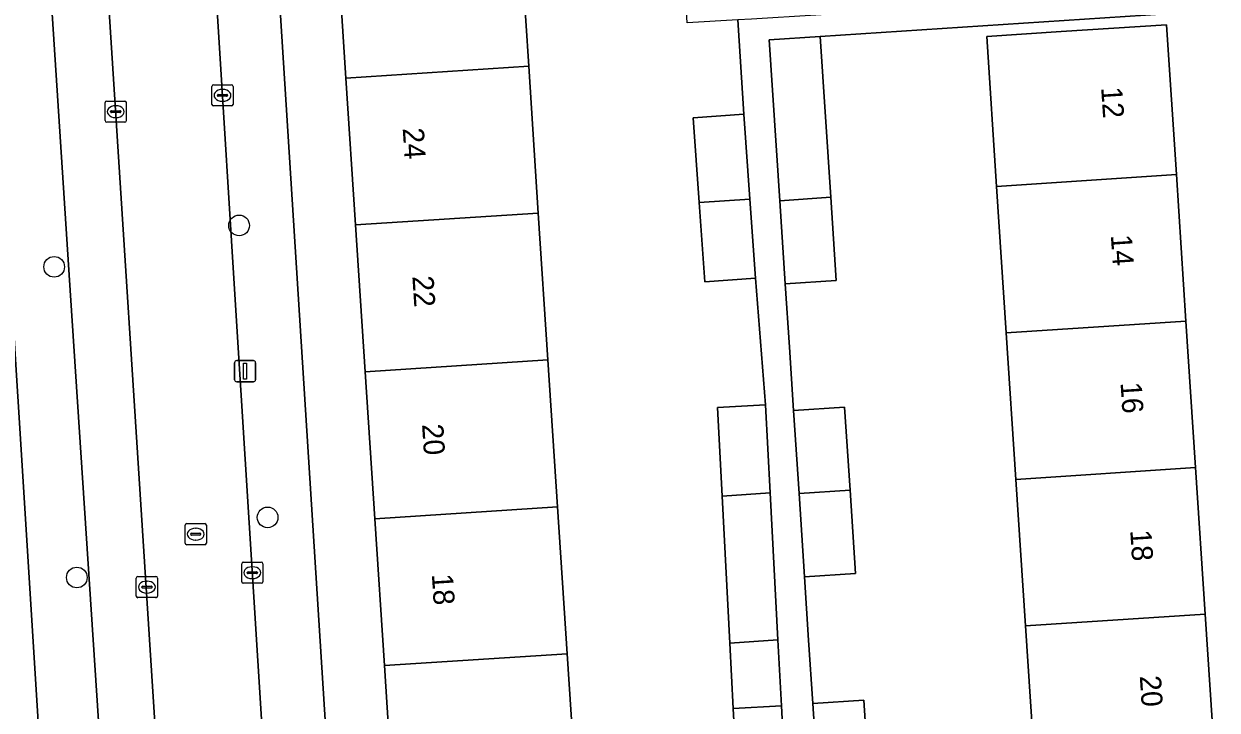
# Model space of a CAD drawing. Extents: x 159680 to 160786, y 387323 to 388340.
# Drawn here: x 160218.6 to 160275, y 388150.8 to 388183.2 of the extents above; entities that cross this region are included whole.
import ezdxf

# ---------------------------------------------------------------- set-up
doc = ezdxf.new("R2010")
doc.units = 0
for name, color, linetype in [('IMGEO_Boom', 7, 'Continuous'), ('IMGEO_Erf', 7, 'Continuous'), ('IMGEO_Kolk', 7, 'Continuous'), ('IMGEO_Lichtmast', 7, 'Continuous'), ('IMGEO_Pand', 7, 'Continuous'), ('IMGEO_Pand_nummerreeks', 7, 'Continuous'), ('IMGEO_Parkeervlak_open', 7, 'Continuous'), ('IMGEO_Rijbaan_lokaal_open', 7, 'Continuous'), ('IMGEO_Rioolput', 7, 'Continuous'), ('IMGEO_Voetpad_open', 7, 'Continuous')]:
    doc.layers.add(name, color=color, linetype=linetype)

msp = doc.modelspace()

# ---------------------------------------------------------------- linework, layer by layer
at = {"layer": 'IMGEO_Boom'}
for centre in [(160228.772, 388173.682), (160220.025, 388171.724), (160230.121, 388159.877), (160221.096, 388157.035)]:
    msp.add_circle(centre, 0.489, dxfattribs=at)
at = {"layer": 'IMGEO_Erf'}
for points in [[(160195.306, 388132.01), (160220.316, 388133.584), (160216.287, 388197.621)], [(160252.354, 388146.8), (160252.14, 388150.848), (160251.977, 388153.935), (160251.61, 388160.887), (160251.389, 388165.076), (160253.666, 388165.196), (160253.187, 388171.181), (160250.791, 388171.012), (160250.526, 388174.765), (160250.244, 388178.768), (160252.64, 388178.937), (160252.365, 388183.401), (160249.97, 388183.254), (160249.6, 388189.28), (160230.448, 388188.093), (160233.59, 388138.608)], [(160236.094, 388145.924), (160235.64, 388152.869), (160235.187, 388159.813), (160234.733, 388166.76), (160234.28, 388173.705), (160233.826, 388180.65), (160233.361, 388187.778), (160242.004, 388188.342), (160242.33, 388183.353), (160242.47, 388181.214), (160242.923, 388174.269), (160243.377, 388167.324), (160243.83, 388160.378), (160244.284, 388153.433), (160244.738, 388146.489)], [(160278.357, 388141.498), (160275.992, 388177.481), (160275.808, 388180.278), (160275.539, 388183.903), (160272.598, 388183.685), (160256.259, 388182.615), (160256.758, 388175.012), (160257.014, 388171.081), (160254.602, 388170.922), (160254.798, 388167.928), (160254.994, 388164.934), (160257.408, 388165.093), (160257.665, 388161.162), (160257.923, 388157.23), (160255.51, 388157.072), (160255.706, 388154.078), (160255.902, 388151.084), (160258.315, 388151.242), (160258.572, 388147.311)], [(160266.414, 388147.826), (160265.959, 388154.751), (160265.505, 388161.677), (160265.05, 388168.602), (160264.595, 388175.527), (160264.13, 388182.613), (160267.643, 388182.844), (160272.632, 388183.171), (160273.097, 388176.086), (160273.552, 388169.161), (160274.007, 388162.235), (160274.461, 388155.309), (160274.916, 388148.384)]]:
    msp.add_lwpolyline(points, dxfattribs=at)
at = {"layer": 'IMGEO_Kolk'}
for p, q in [((160227.485, 388179.407), (160227.485, 388180.259)), ((160227.56, 388180.333), (160228.412, 388180.333)), ((160227.973, 388180.113), (160227.998, 388180.113)), ((160228.486, 388180.259), (160228.486, 388179.407)), ((160222.437, 388178.636), (160222.437, 388179.488)), ((160222.512, 388179.562), (160223.364, 388179.562)), ((160222.925, 388179.342), (160222.95, 388179.342)), ((160223.438, 388179.488), (160223.438, 388178.636)), ((160228.412, 388179.333), (160227.56, 388179.333)), ((160227.744, 388179.827), (160227.744, 388179.839)), ((160228.182, 388179.79), (160227.784, 388179.79)), ((160227.787, 388179.876), (160228.185, 388179.876)), ((160227.996, 388179.553), (160227.971, 388179.553)), ((160228.228, 388179.839), (160228.228, 388179.827)), ((160222.696, 388179.056), (160222.696, 388179.068)), ((160223.134, 388179.019), (160222.736, 388179.019)), ((160222.739, 388179.105), (160223.137, 388179.105)), ((160222.948, 388178.782), (160222.923, 388178.782)), ((160223.18, 388179.068), (160223.18, 388179.056)), ((160223.364, 388178.562), (160222.512, 388178.562)), ((160228.894, 388156.835), (160228.894, 388157.687)), ((160228.969, 388157.761), (160229.821, 388157.761)), ((160229.382, 388157.541), (160229.407, 388157.541)), ((160229.895, 388157.687), (160229.895, 388156.835)), ((160223.91, 388156.156), (160223.91, 388157.008)), ((160223.985, 388157.082), (160224.837, 388157.082)), ((160224.398, 388156.862), (160224.423, 388156.862)), ((160224.911, 388157.008), (160224.911, 388156.156)), ((160229.821, 388156.761), (160228.969, 388156.761)), ((160229.153, 388157.255), (160229.153, 388157.267)), ((160229.591, 388157.218), (160229.193, 388157.218)), ((160229.196, 388157.304), (160229.594, 388157.304)), ((160229.405, 388156.981), (160229.38, 388156.981)), ((160229.637, 388157.267), (160229.637, 388157.255)), ((160224.169, 388156.576), (160224.169, 388156.588)), ((160224.607, 388156.539), (160224.209, 388156.539)), ((160224.212, 388156.625), (160224.61, 388156.625)), ((160224.421, 388156.302), (160224.396, 388156.302)), ((160224.653, 388156.588), (160224.653, 388156.576)), ((160224.837, 388156.082), (160223.985, 388156.082))]:
    msp.add_line(p, q, dxfattribs=at)
for points in [[(160227.485, 388179.407), (160227.485, 388180.259)], [(160227.56, 388180.333), (160228.412, 388180.333)], [(160228.486, 388180.259), (160228.486, 388179.407)], [(160222.437, 388178.636), (160222.437, 388179.488)], [(160222.512, 388179.562), (160223.364, 388179.562)], [(160223.438, 388179.488), (160223.438, 388178.636)], [(160228.412, 388179.333), (160227.56, 388179.333)], [(160223.364, 388178.562), (160222.512, 388178.562)], [(160228.894, 388156.835), (160228.894, 388157.687)], [(160228.969, 388157.761), (160229.821, 388157.761)], [(160229.895, 388157.687), (160229.895, 388156.835)], [(160223.91, 388156.156), (160223.91, 388157.008)], [(160223.985, 388157.082), (160224.837, 388157.082)], [(160224.911, 388157.008), (160224.911, 388156.156)], [(160229.821, 388156.761), (160228.969, 388156.761)], [(160224.837, 388156.082), (160223.985, 388156.082)]]:
    msp.add_lwpolyline(points, dxfattribs=at)
for centre, radius, start, end in [((160227.562, 388180.257), 0.0765, 91.552, 178.448), ((160227.562, 388180.257), 0.0765, 91.552, 178.448), ((160228.41, 388180.257), 0.0765, 1.552, 88.448), ((160228.41, 388180.257), 0.0765, 1.552, 88.448), ((160222.514, 388179.486), 0.0765, 91.552, 178.448), ((160222.514, 388179.486), 0.0765, 91.552, 178.448), ((160223.362, 388179.486), 0.0765, 1.552, 88.448), ((160223.362, 388179.486), 0.0765, 1.552, 88.448), ((160227.562, 388179.409), 0.0765, 181.552, 268.448), ((160227.562, 388179.409), 0.0765, 181.552, 268.448), ((160227.784, 388179.836), 0.0403, 85.8775, 175.7526), ((160227.781, 388179.826), 0.0366, 178.938, 274.7102), ((160228.185, 388179.833), 0.043, 264.8664, 352.4533), ((160228.189, 388179.838), 0.0386, 1.7309, 96.639), ((160228.41, 388179.409), 0.0765, 271.552, 358.448), ((160228.41, 388179.409), 0.0765, 271.552, 358.448), ((160222.736, 388179.065), 0.0403, 85.8775, 175.7526), ((160222.733, 388179.055), 0.0366, 178.938, 274.7102), ((160223.137, 388179.062), 0.043, 264.8664, 352.4533), ((160223.141, 388179.067), 0.0386, 1.7309, 96.639), ((160222.514, 388178.638), 0.0765, 181.552, 268.448), ((160222.514, 388178.638), 0.0765, 181.552, 268.448), ((160223.362, 388178.638), 0.0765, 271.552, 358.448), ((160223.362, 388178.638), 0.0765, 271.552, 358.448), ((160228.971, 388157.685), 0.0765, 91.552, 178.448), ((160228.971, 388157.685), 0.0765, 91.552, 178.448), ((160229.819, 388157.685), 0.0765, 1.552, 88.448), ((160229.819, 388157.685), 0.0765, 1.552, 88.448), ((160223.987, 388157.006), 0.0765, 91.552, 178.448), ((160223.987, 388157.006), 0.0765, 91.552, 178.448), ((160224.835, 388157.006), 0.0765, 1.552, 88.448), ((160224.835, 388157.006), 0.0765, 1.552, 88.448), ((160228.971, 388156.837), 0.0765, 181.552, 268.448), ((160228.971, 388156.837), 0.0765, 181.552, 268.448), ((160229.193, 388157.264), 0.0403, 85.8775, 175.7526), ((160229.19, 388157.254), 0.0366, 178.938, 274.7102), ((160229.594, 388157.261), 0.043, 264.8664, 352.4533), ((160229.598, 388157.266), 0.0386, 1.7309, 96.639), ((160229.819, 388156.837), 0.0765, 271.552, 358.448), ((160229.819, 388156.837), 0.0765, 271.552, 358.448), ((160224.209, 388156.585), 0.0403, 85.8775, 175.7526), ((160224.206, 388156.575), 0.0366, 178.938, 274.7102), ((160224.61, 388156.582), 0.043, 264.8664, 352.4533), ((160224.614, 388156.587), 0.0386, 1.7309, 96.639), ((160223.987, 388156.158), 0.0765, 181.552, 268.448), ((160223.987, 388156.158), 0.0765, 181.552, 268.448), ((160224.835, 388156.158), 0.0765, 271.552, 358.448), ((160224.835, 388156.158), 0.0765, 271.552, 358.448)]:
    msp.add_arc(centre, radius, start, end, dxfattribs=at)
for centre, major_axis, ratio, start_param, end_param in [((160227.972, 388179.833), (-0.387, 0.002), 0.722429, 4.712389, 7.853982), ((160227.997, 388179.833), (-0.39, 0.002), 0.717154, 1.570796, 4.712389), ((160222.924, 388179.062), (-0.387, 0.002), 0.722429, 4.712389, 7.853982), ((160222.949, 388179.062), (-0.39, 0.002), 0.717154, 1.570796, 4.712389), ((160229.381, 388157.261), (-0.387, 0.002), 0.722429, 4.712389, 7.853982), ((160229.406, 388157.261), (-0.39, 0.002), 0.717154, 1.570796, 4.712389), ((160224.397, 388156.582), (-0.387, 0.002), 0.722429, 4.712389, 7.853982), ((160224.422, 388156.582), (-0.39, 0.002), 0.717154, 1.570796, 4.712389)]:
    msp.add_ellipse(centre, major_axis=major_axis, ratio=ratio, start_param=start_param, end_param=end_param, dxfattribs=at)
at = {"layer": 'IMGEO_Lichtmast'}
for p, q in [((160228.557, 388166.388), (160228.557, 388167.188)), ((160228.557, 388167.188), (160228.557, 388166.388)), ((160228.657, 388167.288), (160229.447, 388167.288)), ((160229.447, 388167.288), (160228.657, 388167.288)), ((160229.547, 388167.188), (160229.547, 388166.388)), ((160229.547, 388166.388), (160229.547, 388167.188)), ((160229.447, 388166.288), (160228.657, 388166.288)), ((160228.657, 388166.288), (160229.447, 388166.288))]:
    msp.add_line(p, q, dxfattribs=at)
msp.add_lwpolyline([(160228.977, 388167.163), (160229.127, 388167.163), (160229.127, 388166.413), (160228.977, 388166.413), (160228.977, 388167.163)], dxfattribs=at)
for centre, start, end in [((160228.657, 388167.188), 90, 180), ((160228.657, 388167.188), 90, 180), ((160229.447, 388167.188), 0, 90), ((160229.447, 388167.188), 360, 90), ((160228.657, 388166.388), 180, 270), ((160228.657, 388166.388), 180, 270), ((160229.447, 388166.388), 270, 0), ((160229.447, 388166.388), 270, 0)]:
    msp.add_arc(centre, 0.1, start, end, dxfattribs=at)
at = {"layer": 'IMGEO_Pand'}
for points in [[(160242.47, 388181.214), (160242.33, 388183.353), (160242.004, 388188.342), (160233.361, 388187.778), (160233.826, 388180.65)], [(160273.097, 388176.086), (160272.632, 388183.171), (160267.643, 388182.844), (160264.13, 388182.613), (160264.595, 388175.527)], [(160254.344, 388174.853), (160256.758, 388175.012), (160256.259, 388182.615), (160253.846, 388182.457)], [(160242.923, 388174.269), (160242.47, 388181.214), (160233.826, 388180.65), (160234.28, 388173.705)], [(160252.64, 388178.937), (160250.244, 388178.768), (160250.526, 388174.765), (160252.923, 388174.922)], [(160264.595, 388175.527), (160265.05, 388168.602), (160273.552, 388169.161), (160273.097, 388176.086)], [(160250.791, 388171.012), (160253.187, 388171.181), (160252.923, 388174.922), (160250.526, 388174.765)], [(160256.758, 388175.012), (160254.344, 388174.853), (160254.602, 388170.922), (160257.014, 388171.081)], [(160234.28, 388173.705), (160234.733, 388166.76), (160243.377, 388167.324), (160242.923, 388174.269)], [(160274.007, 388162.235), (160273.552, 388169.161), (160265.05, 388168.602), (160265.505, 388161.677)], [(160243.83, 388160.378), (160243.377, 388167.324), (160234.733, 388166.76), (160235.187, 388159.813)], [(160253.666, 388165.196), (160251.389, 388165.076), (160251.61, 388160.887), (160253.885, 388161.035)], [(160254.994, 388164.934), (160255.252, 388161.004), (160257.665, 388161.162), (160257.408, 388165.093)], [(160274.461, 388155.309), (160274.007, 388162.235), (160265.505, 388161.677), (160265.959, 388154.751)], [(160253.885, 388161.035), (160251.61, 388160.887), (160251.977, 388153.935), (160254.252, 388154.083)], [(160257.665, 388161.162), (160255.252, 388161.004), (160255.51, 388157.072), (160257.923, 388157.23)], [(160244.284, 388153.433), (160243.83, 388160.378), (160235.187, 388159.813), (160235.64, 388152.869)], [(160274.916, 388148.384), (160274.461, 388155.309), (160265.959, 388154.751), (160266.414, 388147.826)], [(160252.14, 388150.848), (160254.416, 388150.968), (160254.252, 388154.083), (160251.977, 388153.935)], [(160235.64, 388152.869), (160236.094, 388145.924), (160244.738, 388146.489), (160244.284, 388153.433)], [(160255.902, 388151.084), (160256.159, 388147.153), (160258.572, 388147.311), (160258.315, 388151.242)], [(160254.416, 388150.968), (160252.14, 388150.848), (160252.354, 388146.8), (160252.487, 388146.809), (160254.628, 388146.946)]]:
    msp.add_lwpolyline(points, close=True, dxfattribs=at)
at = {"layer": 'IMGEO_Parkeervlak_open'}
for points in [[(160219.429, 388191.461), (160220.801, 388170.376), (160223.934, 388122.727), (160226.665, 388079.521)], [(160229.645, 388075.157), (160226.539, 388122.896), (160226.495, 388123.57), (160226.311, 388126.364), (160222.632, 388183.79)]]:
    msp.add_lwpolyline(points, dxfattribs=at)
at = {"layer": 'IMGEO_Rijbaan_lokaal_open'}
msp.add_lwpolyline([(160228.646, 388169.158), (160227.721, 388184.104), (160222.632, 388183.79), (160226.311, 388126.364), (160231.316, 388126.685), (160230.862, 388133.902), (160230.665, 388137.04)], close=True, dxfattribs=at)
at = {"layer": 'IMGEO_Rioolput'}
for p, q in [((160226.296, 388159.584), (160227.148, 388159.584)), ((160226.221, 388158.658), (160226.221, 388159.51)), ((160226.48, 388159.078), (160226.48, 388159.09)), ((160226.918, 388159.041), (160226.52, 388159.041)), ((160226.523, 388159.127), (160226.921, 388159.127)), ((160226.709, 388159.364), (160226.734, 388159.364)), ((160226.964, 388159.09), (160226.964, 388159.078)), ((160227.222, 388159.51), (160227.222, 388158.658)), ((160227.148, 388158.584), (160226.296, 388158.584)), ((160226.732, 388158.804), (160226.707, 388158.804))]:
    msp.add_line(p, q, dxfattribs=at)
for points in [[(160226.296, 388159.584), (160227.148, 388159.584)], [(160226.221, 388158.658), (160226.221, 388159.51)], [(160227.222, 388159.51), (160227.222, 388158.658)], [(160227.148, 388158.584), (160226.296, 388158.584)]]:
    msp.add_lwpolyline(points, dxfattribs=at)
for centre, radius, start, end in [((160226.298, 388159.508), 0.0765, 91.552, 178.448), ((160226.298, 388159.508), 0.0765, 91.552, 178.448), ((160227.146, 388159.508), 0.0765, 1.552, 88.448), ((160227.146, 388159.508), 0.0765, 1.552, 88.448), ((160226.52, 388159.087), 0.0403, 85.8775, 175.7526), ((160226.517, 388159.077), 0.0366, 178.938, 274.7102), ((160226.921, 388159.084), 0.043, 264.8664, 352.4533), ((160226.925, 388159.089), 0.0386, 1.7309, 96.639), ((160226.298, 388158.66), 0.0765, 181.552, 268.448), ((160226.298, 388158.66), 0.0765, 181.552, 268.448), ((160227.146, 388158.66), 0.0765, 271.552, 358.448), ((160227.146, 388158.66), 0.0765, 271.552, 358.448)]:
    msp.add_arc(centre, radius, start, end, dxfattribs=at)
for centre, major_axis, ratio, start_param, end_param in [((160226.708, 388159.084), (-0.387, 0.002), 0.722429, 4.712389, 7.853982), ((160226.733, 388159.084), (-0.39, 0.002), 0.717154, 1.570796, 4.712389)]:
    msp.add_ellipse(centre, major_axis=major_axis, ratio=ratio, start_param=start_param, end_param=end_param, dxfattribs=at)
at = {"layer": 'IMGEO_Voetpad_open'}
for points in [[(160225.172, 388222.64), (160225.542, 388215.96), (160226.73, 388198.737), (160227.151, 388193.326), (160227.65, 388193.351), (160227.987, 388187.897), (160227.488, 388187.872), (160227.549, 388186.898), (160227.721, 388184.104), (160228.646, 388169.158), (160230.665, 388137.04), (160231.164, 388137.066), (160231.361, 388133.928), (160230.862, 388133.902), (160231.316, 388126.685), (160231.407, 388125.24), (160231.5, 388123.891), (160231.908, 388116.226), (160232.999, 388097.946)], [(160214.769, 388222.018), (160214.997, 388217.562), (160215.195, 388214.508), (160215.396, 388211.402), (160215.598, 388208.296), (160215.799, 388205.19), (160216.001, 388202.083), (160216.202, 388198.977), (160216.287, 388197.621), (160220.316, 388133.584), (160220.402, 388132.213), (160224.188, 388072.039), (160224.579, 388066.073), (160225.165, 388066.111)], [(160307.977, 388206.843), (160273.067, 388204.759), (160273.08, 388204.52), (160273.403, 388198.574), (160273.916, 388190.775), (160274.287, 388184.749), (160271.247, 388184.562), (160268.207, 388184.375), (160265.168, 388184.188), (160262.128, 388184.001), (160259.089, 388183.815), (160256.049, 388183.628), (160253.01, 388183.441), (160252.365, 388183.401), (160252.64, 388178.937), (160252.923, 388174.922), (160253.187, 388171.181), (160253.666, 388165.196), (160253.885, 388161.035), (160254.252, 388154.083), (160254.416, 388150.968), (160254.628, 388146.946)], [(160226.665, 388079.521), (160223.934, 388122.727), (160220.801, 388170.376), (160219.429, 388191.461)], [(160236.323, 388097.863), (160235.528, 388109.24), (160235.298, 388112.532), (160235.052, 388115.583), (160234.52, 388123.965), (160233.877, 388134.084), (160233.687, 388137.086), (160233.59, 388138.608), (160230.448, 388188.093)], [(160256.159, 388147.153), (160255.902, 388151.084), (160255.706, 388154.078), (160255.51, 388157.072), (160255.252, 388161.004), (160254.994, 388164.934), (160254.798, 388167.928), (160254.602, 388170.922), (160254.344, 388174.853), (160253.846, 388182.457), (160256.259, 388182.615), (160272.598, 388183.685), (160275.539, 388183.903)]]:
    msp.add_lwpolyline(points, dxfattribs=at)

# ---------------------------------------------------------------- texts
at = {"layer": 'IMGEO_Pand_nummerreeks'}
for s, rotation, p in [('12', 273.7564, (160269.539, 388180.204)), ('24', 273.7356, (160236.507, 388178.271)), ('14', 273.7564, (160269.997, 388173.223)), ('22', 273.7356, (160236.964, 388171.277)), ('16', 273.7564, (160270.456, 388166.244)), ('20', 273.7356, (160237.422, 388164.273)), ('18', 273.7564, (160270.914, 388159.263)), ('18', 273.7356, (160237.885, 388157.185)), ('20', 273.7564, (160271.366, 388152.376))]:
    msp.add_text(s, height=1, rotation=rotation, dxfattribs=at).set_placement(p)

doc.saveas('drawing.dxf')
